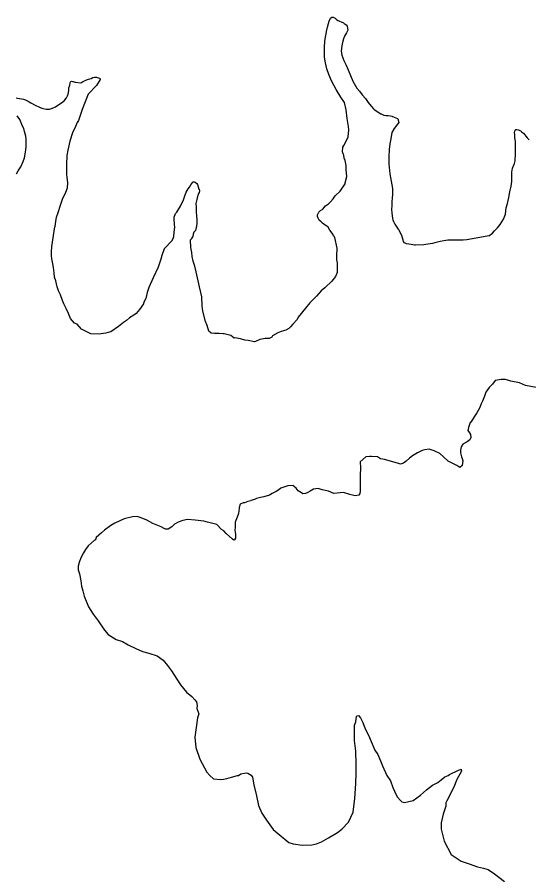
# Model space of a CAD drawing. Extents: x -83719 to 153526, y -11835 to 11446.
# Drawn here: x 8281.7 to 8368, y 463.6 to 608.2 of the extents above; entities that cross this region are included whole.
import ezdxf

# ---------------------------------------------------------------- set-up
doc = ezdxf.new("R2010")
doc.units = 0
doc.layers.add('Level 9', color=7, linetype='Continuous')

msp = doc.modelspace()

# ---------------------------------------------------------------- linework, layer by layer
at = {"layer": 'Level 9'}
for points in [[(8335.14, 571.35), (8334.85, 571.77), (8334.47, 572.3), (8334.17, 572.76), (8333.93, 572.96), (8333.7, 573.12), (8333.23, 573.45), (8332.99, 573.68), (8332.65, 573.97), (8332.51, 574.3), (8332.41, 574.57), (8332.37, 574.8), (8332.41, 574.84), (8332.6, 575.31), (8332.9, 575.58), (8333.26, 575.85), (8333.75, 576.39), (8334.21, 576.7), (8334.58, 577.07), (8335, 577.54), (8335.36, 578.08), (8336.18, 578.86), (8337.03, 580.08), (8337.06, 580.24), (8337.35, 581.32), (8337.23, 582.52), (8337.19, 583.18), (8337.05, 584.02), (8336.87, 584.41), (8336.8, 584.91), (8336.7, 585.15), (8336.59, 585.51), (8336.65, 586.25), (8336.84, 586.58), (8337.17, 587.16), (8337.56, 588.03), (8337.67, 589.2), (8337.63, 589.77), (8337.41, 591.13), (8337.2, 592.56), (8336.91, 593.8), (8336.33, 594.69), (8335.55, 595.98), (8334.76, 597.47), (8334.31, 598.53), (8333.97, 599.5), (8333.72, 600.46), (8333.57, 601.46), (8333.56, 602.33), (8333.58, 603.2), (8333.64, 604.03), (8333.7, 604.53), (8333.82, 605.37), (8333.91, 605.77), (8334.07, 606.51), (8334.26, 607.14), (8334.36, 607.51), (8334.58, 608.02), (8334.78, 608.19), (8335.05, 608.16), (8335.35, 607.99), (8335.55, 607.86), (8335.82, 607.6), (8335.89, 607.6), (8336.12, 607.5), (8336.39, 607.38), (8336.79, 607.21), (8336.9, 607.12), (8337.23, 606.92), (8337.4, 606.66), (8337.48, 606.02), (8337.28, 605.55), (8336.92, 604.98), (8336.76, 604.51), (8336.57, 603.94), (8336.51, 603.37), (8336.39, 602.53), (8336.5, 601.8), (8336.81, 600.87), (8337.16, 600.21), (8337.54, 599.31), (8337.95, 598.38), (8338.36, 597.42), (8339.01, 596.23), (8339.45, 595.73), (8339.89, 595.11), (8340.47, 594.45), (8340.94, 593.79), (8341.42, 593.19), (8341.82, 592.73), (8341.96, 592.63), (8342.36, 592.34), (8342.63, 592.17), (8343.04, 591.91), (8343.1, 591.88), (8343.57, 591.65), (8343.94, 591.63), (8344.31, 591.6), (8344.71, 591.54), (8344.94, 591.47)], [(8281.59, 594.61), (8281.82, 594.55), (8282.82, 594.39), (8283.26, 594.17), (8283.76, 593.91), (8284.07, 593.74), (8284.8, 593.35), (8285.51, 593.03), (8285.88, 592.87), (8286.14, 592.77), (8286.65, 592.68), (8287.18, 592.69), (8287.68, 592.83), (8288.21, 593.07), (8288.57, 593.37), (8289.23, 593.72), (8289.69, 594.09), (8290.05, 594.56), (8290.21, 594.93), (8290.31, 595.2), (8290.47, 595.84), (8290.46, 596.04), (8290.43, 596.3), (8290.62, 596.74), (8290.65, 597.07), (8290.71, 597.28), (8290.81, 597.34), (8290.88, 597.38), (8291.05, 597.35), (8291.18, 597.32), (8291.51, 597.22), (8292.45, 597.1), (8292.78, 597.27), (8293.34, 597.55), (8293.74, 597.72), (8294.2, 597.86), (8294.5, 598), (8294.8, 598.07), (8295.13, 598.07), (8295.4, 597.98), (8295.64, 597.88), (8295.7, 597.88), (8295.74, 597.65), (8295.09, 596.67), (8293.71, 595.18), (8292.71, 592.6), (8292.07, 590.79), (8291.87, 590.45), (8291.55, 589.74), (8291.07, 588.67), (8290.62, 587.26), (8290.27, 585.79), (8290.09, 584.85), (8290.04, 583.35), (8290.05, 582.41), (8290.06, 581.74), (8290.1, 581.14), (8290.25, 580.31), (8290.19, 579.38), (8289.87, 578.64), (8289.32, 577.43), (8289, 576.42), (8288.62, 575.18), (8288.33, 574.44), (8288.2, 573.81), (8288.08, 572.87)], [(8281.63, 581.79), (8281.92, 582.29), (8282.38, 582.97), (8282.77, 583.84), (8282.96, 584.48), (8283.15, 585.42), (8283.27, 586.29), (8283.23, 586.92), (8283.25, 587.62), (8283.18, 588.12), (8282.97, 588.92), (8282.86, 589.42), (8282.65, 589.82), (8282.31, 590.65), (8282.17, 590.94), (8281.73, 591.54)], [(8344.94, 591.47), (8345.31, 591.35), (8345.85, 591.12), (8345.91, 591.05), (8346.09, 590.42), (8345.86, 590.15), (8345.3, 589.44), (8344.94, 588.77), (8344.73, 587.66), (8344.6, 586.83), (8344.48, 585.89), (8344.4, 584.66), (8344.42, 583.49), (8344.57, 581.75), (8345.01, 579.32), (8345.02, 578.42), (8344.96, 577.59), (8344.94, 577.22), (8344.91, 576.45), (8344.86, 575.75), (8344.93, 575.22), (8345.04, 574.25), (8345.11, 574.02), (8345.22, 573.72), (8345.42, 573.32), (8345.66, 572.96), (8345.97, 572.46), (8346.02, 572.4)], [(8361.87, 571.75), (8362.23, 572.16), (8362.76, 572.7), (8363.18, 573.24), (8363.74, 574.12), (8364.09, 574.99), (8364.21, 576.06), (8364.4, 576.8), (8364.62, 577.8), (8364.84, 578.74), (8365.06, 579.68), (8365.15, 580.51), (8365.17, 581.41), (8365.13, 582.05), (8365.25, 582.75), (8365.58, 583.52), (8365.7, 583.96), (8365.7, 584.36), (8365.76, 584.83), (8365.78, 585.66), (8365.79, 587.26), (8365.68, 587.86), (8365.64, 588.36), (8365.6, 588.73), (8365.67, 588.96), (8365.73, 589.13), (8365.83, 589.23), (8366, 589.24), (8366.3, 589.17), (8366.7, 588.95), (8366.77, 588.88), (8367.1, 588.65), (8367.75, 587.86), (8368.05, 587.5)], [(8308.12, 571.03), (8308.17, 571.22), (8308.19, 571.92), (8308.28, 572.36), (8308.31, 572.82), (8308.27, 573.19), (8308.27, 573.36), (8308.23, 574.06), (8308.19, 574.49), (8308.45, 575.1), (8308.64, 575.3), (8308.84, 575.6), (8309.3, 576.31), (8309.52, 576.81), (8309.75, 577.25), (8309.88, 577.75), (8310, 578.09), (8310.26, 578.66), (8310.59, 579.23), (8310.82, 579.54), (8311.05, 579.91), (8311.34, 580.38), (8311.4, 580.45), (8311.57, 580.45), (8311.74, 580.38), (8312.04, 580.15), (8312.14, 579.96), (8312.39, 579.22), (8312.42, 579.22), (8312.46, 578.89), (8312.4, 578.62), (8312.33, 578.49), (8312.27, 578.29), (8312.11, 577.72), (8312.01, 577.45), (8311.89, 576.75), (8311.9, 576.18), (8311.91, 575.38), (8311.95, 574.71), (8312.03, 574.08), (8312.03, 573.51), (8311.97, 572.88), (8311.94, 572.71), (8311.82, 572.24), (8311.69, 572.1), (8311.55, 571.94), (8311.49, 571.8), (8311.43, 571.63), (8311.36, 571.23), (8311.37, 571.15)], [(8307.85, 570.52), (8306.51, 569.15), (8306.15, 568.01), (8305.99, 567.38), (8305.5, 566.04), (8304.65, 564.23), (8303.96, 562.62), (8303.67, 561.78), (8303.41, 560.77), (8303.18, 560.24), (8303.05, 559.9), (8303.05, 559.87), (8302.39, 558.93), (8301.79, 558.22), (8301.39, 557.95), (8300.7, 557.48), (8300.17, 557.07), (8299.67, 556.7), (8299.1, 556.26), (8298.81, 556.03), (8297.51, 555.15), (8297.45, 555.15), (8296.71, 554.91), (8295.91, 554.8), (8295.55, 554.73), (8294.18, 554.82), (8292.94, 555.45), (8292.57, 555.61), (8291.86, 556.41), (8291.4, 556.61), (8290.72, 557.37), (8290.38, 558.24), (8289.98, 559.07), (8289.6, 559.87), (8289.36, 560.4), (8289.02, 561.37), (8288.72, 562.07), (8288.51, 562.73), (8288.24, 563.77), (8288.03, 564.37), (8287.96, 565.1), (8287.89, 566), (8287.75, 566.6), (8287.57, 567.47), (8287.54, 568.01), (8287.53, 568.67), (8287.56, 569.48), (8287.59, 569.54), (8288.08, 572.87)], [(8310.94, 570.21), (8310.98, 570.65), (8311.19, 570.89), (8311.37, 571.15)], [(8335.26, 571.06), (8335.63, 569.27), (8335.58, 567.97), (8335.58, 567.27), (8335.69, 566.8), (8335.7, 565.13), (8335.4, 564.49), (8334.78, 563.69), (8333.62, 562.57), (8333.02, 562.04), (8332.19, 561.13), (8331.1, 560.05), (8330.37, 559.14), (8329.15, 557.6), (8328.95, 557.23), (8328.23, 556.42), (8327.83, 555.98), (8327.53, 555.71), (8327.03, 555.44), (8326.27, 555.2), (8325.67, 555), (8324.81, 554.49), (8324.67, 554.22), (8324.24, 554.05), (8323.54, 554.04), (8322.64, 553.87), (8321.91, 553.53), (8321.74, 553.46), (8320.68, 553.69), (8320.11, 553.75), (8319.41, 553.95), (8318.47, 554.11), (8318.34, 554.1), (8317.77, 554.53), (8316.66, 554.79), (8316.46, 554.83), (8315.8, 554.85), (8315, 554.85), (8314.43, 554.91), (8314.06, 555.27), (8313.78, 556.24), (8313.51, 556.91), (8313.03, 558.64), (8312.92, 559.54), (8312.85, 561.05), (8312.5, 562.75), (8312.12, 564.22), (8311.91, 565.28), (8311.67, 566.22), (8311.43, 567.05), (8311.26, 567.82), (8311.19, 568.52), (8311.05, 569.35), (8311.01, 569.79), (8310.94, 570.21)], [(8335.14, 571.35), (8335.26, 571.06)], [(8346.02, 572.4), (8346.53, 571.43), (8346.78, 570.65)], [(8361.27, 571.3), (8358.54, 570.82), (8357.57, 570.68), (8356.97, 570.61), (8356.14, 570.57), (8355.07, 570.62), (8354.34, 570.59), (8353.67, 570.51), (8353.04, 570.37), (8352.14, 570.13), (8351.77, 570.06), (8350.97, 569.92), (8350.34, 569.82), (8348.91, 569.78), (8348.74, 569.77), (8348.17, 569.84), (8347.37, 569.96), (8347.04, 570.13), (8346.9, 570.4), (8346.8, 570.63), (8346.78, 570.65)], [(8361.27, 571.3), (8361.87, 571.75)], [(8307.85, 570.52), (8308.12, 571.03)], [(8369.28, 545.74), (8367.47, 546.09), (8366.43, 546.55), (8365, 546.84), (8364.1, 547.1), (8364.06, 547.1), (8363.36, 547.09), (8362.36, 546.92), (8361.9, 546.31), (8361.34, 545.74), (8360.78, 545), (8360.55, 544.33), (8360.22, 543.46), (8359.99, 542.99), (8359.7, 542.29), (8359.23, 541.52), (8358.94, 540.98), (8358.25, 539.9), (8358.15, 539.84), (8357.82, 539), (8357.76, 538.53), (8358.03, 538.13), (8358.16, 537.86), (8358.23, 537.33), (8358.07, 536.96), (8357.6, 536.62), (8356.91, 536.22), (8356.61, 535.78), (8356.48, 535.18), (8356.52, 534.74), (8356.69, 534.08), (8356.76, 533.78), (8356.9, 533.41), (8356.77, 532.61), (8356.37, 532.27), (8355.9, 532.63), (8354.43, 533.33), (8353.65, 534.09), (8353.02, 534.65), (8352.05, 535.11), (8351.21, 535.37), (8350.48, 535.27), (8350.01, 535.16), (8349.25, 534.76), (8348.38, 534.25), (8347.89, 533.84), (8347.36, 533.37), (8346.89, 533), (8346.39, 532.83), (8345.89, 533.03), (8343.68, 533.64), (8343.02, 533.74), (8342.51, 534.07), (8341.51, 534.16), (8341.18, 534.13), (8340.51, 534.05), (8339.55, 533.21), (8339.62, 532.21), (8339.6, 530.91), (8339.55, 529.47), (8339.55, 528.3), (8339.52, 527.87), (8339.33, 527.63), (8338.73, 527.49)], [(8338.73, 527.49), (8337.82, 527.75), (8336.79, 528.04), (8335.15, 527.9), (8334.22, 528.29), (8333.15, 528.52), (8332.48, 528.75), (8331.68, 528.61), (8331.15, 528.27), (8330.75, 528.07), (8330.38, 527.9), (8329.92, 527.86), (8329.68, 527.99), (8329.11, 528.35), (8328.78, 528.79), (8328.21, 529.22), (8327.44, 529.21), (8327.4, 529.21), (8326.21, 528.8), (8325.84, 528.53), (8325.41, 528.26), (8324.75, 527.92), (8324.28, 527.62), (8323.35, 527.34), (8323.05, 527.27), (8322.75, 527.2), (8322.12, 527.03), (8321.75, 526.89), (8321.15, 526.72), (8321.15, 526.66), (8320.65, 526.52), (8320.05, 526.35), (8319.85, 526.35), (8319.36, 526.11), (8319.19, 525.54), (8319.16, 525.4), (8319.07, 524.5), (8318.81, 523.9), (8318.51, 523.06), (8318.49, 522.16), (8318.46, 521.69), (8318.53, 521.02), (8318.56, 520.65), (8318.53, 520.39), (8318.37, 520.09), (8318.27, 520.05), (8318.07, 520.22), (8316.96, 521.18), (8316.59, 521.58), (8316.22, 521.81), (8315.41, 522.67), (8313.84, 523.09), (8313.21, 523.22), (8311.77, 523.38), (8310.44, 523.5), (8309.67, 523.36), (8308.87, 523.09), (8308.87, 523.05), (8308.27, 522.75), (8307.84, 522.28), (8307.18, 521.9), (8306.75, 521.87), (8306.54, 521.97), (8306.04, 522.3), (8304.64, 522.85), (8303.63, 523.38), (8302.66, 523.78), (8301.99, 524), (8301.16, 523.96), (8299.79, 523.65), (8298.2, 522.91), (8297.53, 522.5), (8296.44, 521.72), (8295.94, 521.25), (8295.08, 520.48), (8294.92, 520.11), (8294.72, 519.97), (8293.72, 519.06), (8293.26, 518.46), (8292.93, 517.92), (8292.5, 517.08), (8292.21, 516.24), (8292.02, 515.64), (8292.02, 515.04), (8292.23, 514.34), (8292.47, 513.17), (8292.61, 512.3), (8292.81, 511.47), (8293.06, 510.57), (8293.77, 508.8), (8294.58, 507.54), (8295.42, 506.44), (8296.44, 504.85), (8297.11, 504.12), (8298.42, 503.29), (8299.52, 502.93), (8300.46, 502.37), (8301.76, 501.78), (8302.9, 501.25), (8303.94, 500.96), (8305.34, 500.54)], [(8305.34, 500.54), (8306.35, 499.78), (8307.09, 498.91), (8307.77, 497.98), (8308.68, 496.62), (8309.28, 495.65), (8310.3, 494.39), (8311.17, 493.66), (8311.71, 493.13), (8311.98, 492.77), (8312.11, 492.17), (8312.05, 491.63), (8312.36, 490.77), (8312.13, 490.06), (8311.69, 486.82), (8311.87, 485.11), (8312.55, 483.11), (8313.7, 480.95), (8314.24, 480.39), (8314.85, 479.79), (8316.01, 479.7), (8316.51, 479.74), (8317.11, 479.84), (8317.88, 480.11), (8318.91, 480.36), (8319.04, 480.39), (8319.48, 480.63), (8320.08, 480.77), (8320.34, 480.8), (8320.61, 480.77), (8321.21, 480.41), (8321.42, 480.11), (8321.66, 478.77), (8322.11, 476.94), (8322.42, 475.3), (8323, 474.04), (8323.81, 472.84), (8324.92, 471.24), (8326.23, 470.12), (8327.2, 469.36), (8327.54, 469.06), (8328.28, 468.83), (8329.78, 468.64), (8331.45, 468.69), (8332.24, 468.86), (8333.08, 469.17), (8334.24, 469.84), (8335.77, 470.76), (8336.5, 471.33), (8337.59, 472.48), (8338.38, 474.19), (8338.69, 476.46), (8338.84, 479), (8338.92, 480.74), (8338.91, 482.28), (8338.83, 484.45), (8338.61, 486.29), (8338.61, 487.49), (8338.63, 488.83), (8338.82, 489.4), (8338.89, 489.93), (8338.98, 490.3), (8339.05, 490.43), (8339.28, 490.5), (8339.65, 490.07), (8340.03, 489.27), (8340.43, 488.24), (8340.98, 487.14), (8341.45, 486.07), (8342.06, 484.64), (8342.54, 483.91), (8343.01, 482.81), (8343.32, 481.98), (8344.1, 480.35), (8344.71, 479.48), (8345.08, 478.32), (8345.62, 477.12), (8345.89, 476.72), (8346.37, 476.15), (8346.6, 475.92), (8347.04, 475.82), (8347.8, 476), (8348.5, 476.17), (8349.73, 477.05), (8350.76, 477.96), (8351.78, 478.73), (8352.65, 479.21), (8353.21, 479.65), (8353.87, 480.12), (8354.41, 480.39), (8354.64, 480.53), (8355.2, 480.83), (8355.6, 481), (8356.17, 481.27), (8356.3, 481.31), (8356.57, 481.38), (8356.63, 481.41), (8356.64, 481.08), (8355.88, 479.7), (8355.36, 478.39), (8354.17, 476.11)], [(8354.17, 476.11), (8354.04, 475.74), (8354.05, 475.21), (8353.59, 473.83), (8353.23, 472.4), (8353.24, 471.29), (8353.73, 469.29), (8354.94, 467.03), (8356.59, 465.9), (8357.93, 465.48), (8359.36, 464.96), (8360.4, 464.73), (8361.17, 464.54), (8362.21, 463.77), (8363.92, 462.48)]]:
    msp.add_lwpolyline(points, dxfattribs=at)

doc.saveas('drawing.dxf')
